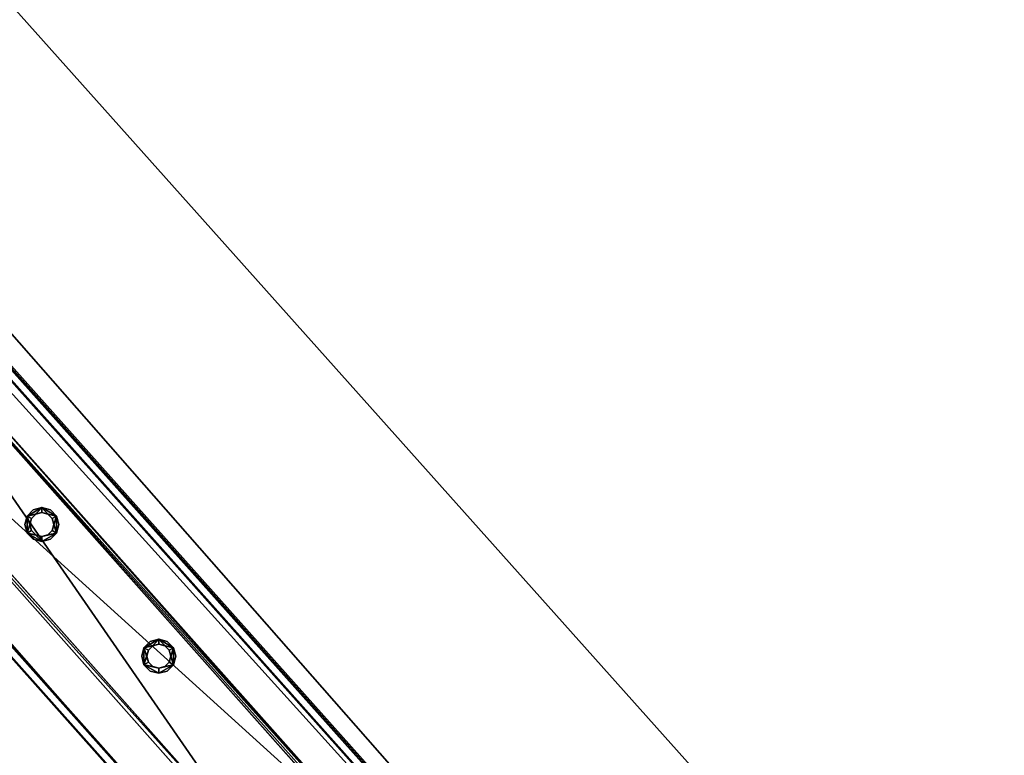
# Model space of a CAD drawing. Header units: millimetres. Extents: x 93711086 to 93775423, y 1247239064 to 1247319365.
# Tile 556 of 656: x 93731411 to 93732025, y 1247292434 to 1247292893. Entities that reach past the tile are written whole.
import ezdxf

# ---------------------------------------------------------------- set-up
doc = ezdxf.new("R2010")
doc.units = ezdxf.units.MM
doc.layers.add('BEAM', color=7, linetype='Continuous')
doc.layers.add('CONCRETE_ITEM', color=7, linetype='Continuous')

# ---------------------------------------------------------------- blocks, each defined once
blk = doc.blocks.new('15e559d2-59c4-40a1-8e6d-a9da91616b05')
at = {"color": 0, "transparency": 16777216}
mesh = blk.add_polyface(dxfattribs=at)
corners = [(93732402.79, 1247290959.39, 3988.8), (93732402.79, 1247290959.39, 4305.53), (93730959.56, 1247289572.89, 3633.7), (93730959.56, 1247289572.89, 3316.97), (93720519.88, 1247305091.11, 5616.56), (93732598.17, 1247291566.31, 4023.22), (93720298.97, 1247305338.46, 5063.47), (93732619.56, 1247291542.36, 4593.19), (93720317.37, 1247305317.87, 5553.56), (93732199.19, 1247291187.37, 4322.75), (93720106.24, 1247304728.57, 5525.84), (93719899.99, 1247304959.53, 5363), (93732205.93, 1247291179.82, 4502.46), (93719903.74, 1247304955.33, 5462.84), (93720167.22, 1247305212.77, 5169.74), (93732187.34, 1247291200.64, 4007.02), (93718371.43, 1247303668.57, 4381.66), (93732466.42, 1247291440.62, 4129.5), (93732486.67, 1247291465.98, 4033.21), (93720187.47, 1247305238.13, 5073.46), (93732260.76, 1247291223.51, 4572.35), (93720161.08, 1247304772.26, 5595.73), (93719958.57, 1247304999.02, 5532.73), (93718383.28, 1247303655.3, 4697.39)]
mesh.append_faces([[corners[k] for k in face] for face in [(0, 1, 2, 0), (2, 3, 0, 2), (4, 5, 6, 4), (4, 7, 5, 4), (6, 8, 4, 6), (9, 10, 11, 9), (10, 9, 12, 10), (13, 11, 10, 13), (3, 14, 15, 3), (3, 16, 14, 3), (17, 15, 14, 17), (15, 0, 3, 15), (18, 17, 19, 18), (14, 19, 17, 14), (5, 18, 6, 5), (19, 6, 18, 19), (20, 7, 4, 20), (4, 21, 20, 4), (12, 20, 21, 12), (21, 10, 12, 21), (22, 21, 4, 22), (4, 8, 22, 4), (10, 21, 13, 10), (22, 13, 21, 22), (2, 9, 23, 2), (9, 2, 1, 9), (11, 23, 9, 11), (23, 14, 16, 23), (13, 8, 11, 13), (8, 13, 22, 8), (23, 11, 14, 23), (14, 8, 6, 14), (8, 14, 11, 8), (6, 19, 14, 6), (20, 12, 9, 20), (20, 17, 7, 20), (17, 20, 9, 17), (5, 7, 17, 5), (15, 17, 9, 15), (18, 5, 17, 18), (3, 2, 16, 3), (23, 16, 2, 23), (0, 15, 1, 0), (9, 1, 15, 9)]], dxfattribs={"color": 0})
blk = doc.blocks.new('5bbbe152-908d-476c-86af-f8c3bda7d93c')
at = {"color": 0, "transparency": 16777216}
mesh = blk.add_polyface(dxfattribs=at)
corners = [(93732552.16, 1247291230.4, 5643.09), (93732470.37, 1247291493.61, 5652.86), (93732382.45, 1247291411.95, 5654.08), (93732639.45, 1247291312.74, 5641.9), (93732637.29, 1247291314.16, 5581.96), (93732468.04, 1247291495.23, 5592.92), (93732633.65, 1247291310.73, 5582.01), (93732464.37, 1247291491.82, 5592.97), (93732635.63, 1247291309.43, 5636.96), (93732466.52, 1247291490.34, 5647.91), (93732385.92, 1247291415.49, 5649.04), (93732553.64, 1247291235.26, 5583.09), (93732380.12, 1247291413.57, 5594.15), (93732383.78, 1247291416.97, 5594.1), (93732302.66, 1247291675.69, 5664.81), (93732214.1, 1247291594.73, 5666.08), (93732300.14, 1247291677.51, 5604.89), (93732296.45, 1247291674.13, 5604.95), (93732298.76, 1247291672.47, 5659.87), (93732217.58, 1247291598.26, 5661.04), (93732215.27, 1247291599.92, 5606.11), (93732211.58, 1247291596.54, 5606.16), (93731970.08, 1247292043.07, 5691.08), (93731880.9, 1247291962.79, 5692.4), (93731967.4, 1247292045.06, 5631.17), (93731963.68, 1247292041.72, 5631.23), (93731966.14, 1247292039.89, 5686.14), (93731884.39, 1247291966.3, 5687.35), (93731881.93, 1247291968.13, 5632.44), (93731878.21, 1247291964.79, 5632.49), (93720601.83, 1247304775.64, 6654.05), (93720512.37, 1247304695.67, 6655.39), (93720599.08, 1247304777.72, 6594.15), (93720595.35, 1247304774.38, 6594.2), (93720597.87, 1247304772.48, 6649.11), (93720515.87, 1247304699.17, 6650.34), (93720513.35, 1247304701.07, 6595.43), (93720509.62, 1247304697.74, 6595.49)]
mesh.append_faces([[corners[k] for k in face] for face in [(0, 1, 2, 0), (3, 5, 1, 3), (4, 7, 5, 4), (6, 9, 7, 6), (8, 10, 9, 8), (11, 12, 13, 11), (2, 14, 15, 2), (1, 16, 14, 1), (5, 17, 16, 5), (7, 18, 17, 7), (9, 19, 18, 9), (10, 20, 19, 10), (13, 21, 20, 13), (12, 15, 21, 12), (15, 22, 23, 15), (14, 24, 22, 14), (16, 25, 24, 16), (17, 26, 25, 17), (18, 27, 26, 18), (19, 28, 27, 19), (20, 29, 28, 20), (21, 23, 29, 21), (23, 30, 31, 23), (22, 32, 30, 22), (24, 33, 32, 24), (25, 34, 33, 25), (26, 35, 34, 26), (27, 36, 35, 27), (28, 37, 36, 28), (29, 31, 37, 29)]], dxfattribs={"vtx0": -1, "color": 0})
mesh.append_faces([[corners[k] for k in face] for face in [(30, 33, 34, 30), (35, 37, 31, 35)]], dxfattribs={"vtx0": -1, "vtx2": -1, "vtx3": -1, "color": 0})
mesh.append_faces([[corners[k] for k in face] for face in [(31, 30, 34, 31), (34, 35, 31, 34)]], dxfattribs={"vtx1": -1, "vtx2": -1, "vtx3": -1, "color": 0})
mesh.append_faces([[corners[k] for k in face] for face in [(3, 4, 5, 3), (4, 6, 7, 4), (6, 8, 9, 6), (2, 1, 14, 2), (1, 5, 16, 1), (5, 7, 17, 5), (7, 9, 18, 7), (9, 10, 19, 9), (10, 13, 20, 10), (13, 12, 21, 13), (12, 2, 15, 12), (15, 14, 22, 15), (14, 16, 24, 14), (16, 17, 25, 16), (17, 18, 26, 17), (18, 19, 27, 18), (19, 20, 28, 19), (20, 21, 29, 20), (21, 15, 23, 21), (23, 22, 30, 23), (22, 24, 32, 22), (24, 25, 33, 24), (25, 26, 34, 25), (26, 27, 35, 26), (27, 28, 36, 27), (28, 29, 37, 28), (29, 23, 31, 29), (30, 32, 33, 30), (35, 36, 37, 35)]], dxfattribs={"vtx2": -1, "vtx3": -1, "color": 0})
blk = doc.blocks.new('703e8e8d-7425-4597-a46e-b78dd8bb5011')
at = {"color": 0, "transparency": 16777216}
mesh = blk.add_polyface(dxfattribs=at)
corners = [(93732570.97, 1247291254.2, 4697.64), (93732573.16, 1247291256.24, 4697.64), (93732574.28, 1247291255.05, 4734.6), (93732613.73, 1247291291.92, 4734.6), (93732612.61, 1247291293.12, 4697.64), (93732614.8, 1247291295.17, 4697.64), (93732616.01, 1247291293.87, 4737.6), (93732572.18, 1247291252.9, 4737.6), (93732447.13, 1247291474.56, 4748.55), (93732403.15, 1247291433.75, 4748.56), (93732445.87, 1247291475.91, 4708.59), (93732443.67, 1247291473.87, 4708.59), (93732444.84, 1247291472.62, 4745.56), (93732405.25, 1247291435.89, 4745.56), (93732404.08, 1247291437.14, 4708.6), (93732401.88, 1247291435.1, 4708.6), (93732279.67, 1247291656.39, 4760.5), (93732235.41, 1247291615.88, 4760.53), (93732278.3, 1247291657.85, 4720.55), (93732277.35, 1247291654.48, 4757.5), (93732276.09, 1247291655.83, 4720.55), (93732237.52, 1247291618.01, 4757.53), (93732236.26, 1247291619.36, 4720.57), (93732234.04, 1247291617.34, 4720.58), (93732275.7, 1247291656.25, 4720.58), (93732277.92, 1247291658.27, 4720.58), (93732111.86, 1247291840.81, 4733.33), (93732113.3, 1247291839.26, 4773.27), (93732110.97, 1247291837.37, 4770.28), (93732109.63, 1247291838.8, 4733.33), (93732069.6, 1247291802.56, 4733.37), (93732070.94, 1247291801.12, 4770.32), (93732068.82, 1247291798.99, 4773.32), (93732067.38, 1247291800.54, 4733.37), (93732112.97, 1247291839.63, 4773.3), (93732068.39, 1247291799.47, 4773.35), (93732109.26, 1247291839.21, 4733.36), (93732111.49, 1247291841.22, 4733.36), (93732070.51, 1247291801.6, 4770.35), (93732110.63, 1247291837.74, 4770.31), (93732066.91, 1247291801.06, 4733.41), (93732069.14, 1247291803.07, 4733.41), (93731947.83, 1247292022.96, 4786.71), (93731903.15, 1247291982.91, 4786.77), (93731946.31, 1247292024.58, 4746.77), (93731945.48, 1247292021.08, 4783.72), (93731944.08, 1247292022.58, 4746.77), (93731905.27, 1247291985.03, 4783.77), (93731903.87, 1247291986.54, 4746.83), (93731901.64, 1247291984.53, 4746.83), (93731943.71, 1247292023, 4746.8), (93731945.94, 1247292025, 4746.8), (93731573.75, 1247292352.22, 4814.98), (93731618.58, 1247292392.1, 4814.91), (93731618.25, 1247292392.47, 4814.93), (93731573.37, 1247292352.65, 4815.01), (93731617.01, 1247292393.79, 4774.97), (93731616.66, 1247292394.18, 4775), (93731614.77, 1247292391.79, 4774.98), (93731614.42, 1247292392.19, 4775.01), (93731616.22, 1247292390.23, 4811.91), (93731615.88, 1247292390.61, 4811.94), (93731575.88, 1247292354.34, 4811.98), (93731575.5, 1247292354.77, 4812.01), (93731574.43, 1247292355.9, 4775.04), (93731574.03, 1247292356.34, 4775.08), (93731572.19, 1247292353.9, 4775.05), (93731571.79, 1247292354.35, 4775.08), (93731290.22, 1247292762.12, 4843.74), (93731245.35, 1247292722.29, 4843.82), (93731288.64, 1247292763.82, 4803.81), (93731286.39, 1247292761.83, 4803.81), (93731287.86, 1247292760.25, 4840.75), (93731247.47, 1247292724.41, 4840.82), (93731246.01, 1247292725.99, 4803.89), (93731243.76, 1247292724, 4803.89)]
mesh.append_faces([[corners[k] for k in face] for face in [(7, 8, 9, 7), (6, 10, 8, 6), (5, 11, 10, 5), (4, 12, 11, 4), (3, 13, 12, 3), (2, 14, 13, 2), (1, 15, 14, 1), (0, 9, 15, 0), (9, 16, 17, 9), (8, 18, 16, 8), (11, 19, 20, 11), (12, 21, 19, 12), (13, 22, 21, 13), (14, 23, 22, 14), (15, 17, 23, 15), (21, 30, 31, 21), (23, 32, 33, 23), (35, 42, 43, 35), (39, 47, 45, 39), (41, 49, 48, 41), (55, 68, 69, 55), (54, 70, 68, 54), (57, 71, 70, 57), (59, 72, 71, 59), (61, 73, 72, 61), (63, 74, 73, 63), (65, 75, 74, 65), (67, 69, 75, 67)]], dxfattribs={"vtx0": -1, "color": 0})
mesh.append_faces([[corners[k] for k in face] for face in [(24, 18, 11, 24), (36, 26, 24, 36), (38, 28, 21, 38), (40, 30, 23, 40), (44, 34, 26, 44), (48, 38, 30, 48), (43, 40, 32, 43), (50, 44, 36, 50), (53, 44, 56, 53), (59, 56, 50, 59), (63, 60, 47, 63), (65, 62, 48, 65), (67, 64, 49, 67)]], dxfattribs={"vtx0": -1, "vtx1": -1, "vtx2": -1, "vtx3": -1, "color": 0})
mesh.append_faces([[corners[k] for k in face] for face in [(7, 1, 2, 7), (3, 5, 6, 3), (32, 16, 27, 32), (36, 28, 39, 36), (52, 42, 53, 52), (66, 43, 52, 66), (68, 71, 72, 68), (73, 75, 69, 73)]], dxfattribs={"vtx0": -1, "vtx2": -1, "vtx3": -1, "color": 0})
mesh.append_faces([[corners[k] for k in face] for face in [(6, 7, 2, 6), (2, 3, 6, 2), (25, 26, 16, 25), (19, 28, 24, 19), (27, 34, 32, 27), (39, 45, 36, 39), (53, 54, 52, 53), (56, 57, 53, 56), (60, 61, 58, 60), (58, 50, 45, 58), (45, 60, 58, 45), (52, 55, 66, 52), (69, 68, 72, 69), (72, 73, 69, 72)]], dxfattribs={"vtx1": -1, "vtx2": -1, "vtx3": -1, "color": 0})
mesh.append_faces([[corners[k] for k in face] for face in [(7, 0, 1, 7), (3, 4, 5, 3), (7, 6, 8, 7), (6, 5, 10, 6), (5, 4, 11, 5), (4, 3, 12, 4), (3, 2, 13, 3), (2, 1, 14, 2), (1, 0, 15, 1), (0, 7, 9, 0), (9, 8, 16, 9), (8, 10, 18, 8), (11, 12, 19, 11), (12, 13, 21, 12), (13, 14, 22, 13), (14, 15, 23, 14), (15, 9, 17, 15), (24, 25, 18, 24), (18, 10, 11, 18), (11, 20, 24, 11), (26, 27, 16, 26), (16, 18, 25, 16), (28, 29, 24, 28), (24, 20, 19, 24), (21, 22, 30, 21), (23, 17, 32, 23), (34, 35, 32, 34), (32, 17, 16, 32), (36, 37, 26, 36), (26, 25, 24, 26), (24, 29, 36, 24), (38, 39, 28, 38), (28, 19, 21, 28), (21, 31, 38, 21), (40, 41, 30, 40), (30, 22, 23, 30), (23, 33, 40, 23), (35, 34, 42, 35), (44, 42, 34, 44), (34, 27, 26, 34), (26, 37, 44, 26), (45, 46, 36, 45), (36, 29, 28, 36), (39, 38, 47, 39), (48, 47, 38, 48), (38, 31, 30, 38), (30, 41, 48, 30), (41, 40, 49, 41), (43, 49, 40, 43), (40, 33, 32, 40), (32, 35, 43, 32), (50, 51, 44, 50), (44, 37, 36, 44), (36, 46, 50, 36), (54, 55, 52, 54), (52, 43, 42, 52), (57, 54, 53, 57), (53, 42, 44, 53), (44, 51, 56, 44), (59, 57, 56, 59), (56, 51, 50, 56), (50, 58, 59, 50), (61, 59, 58, 61), (50, 46, 45, 50), (63, 61, 60, 63), (60, 45, 47, 60), (47, 62, 63, 47), (65, 63, 62, 65), (62, 47, 48, 62), (48, 64, 65, 48), (67, 65, 64, 67), (64, 48, 49, 64), (49, 66, 67, 49), (55, 67, 66, 55), (66, 49, 43, 66), (55, 54, 68, 55), (54, 57, 70, 54), (57, 59, 71, 57), (59, 61, 72, 59), (61, 63, 73, 61), (63, 65, 74, 63), (65, 67, 75, 65), (67, 55, 69, 67), (68, 70, 71, 68), (73, 74, 75, 73)]], dxfattribs={"vtx2": -1, "vtx3": -1, "color": 0})
blk = doc.blocks.new('be8bd693-46bc-409c-b529-012166908cb8')
at = {"color": 0, "transparency": 16777216}
mesh = blk.add_polyface(dxfattribs=at)
corners = [(93731497.3, 1247292488.09, 4824.55), (93731493.58, 1247292489.09, 4824.55), (93731493.58, 1247292489.09, 5724.55), (93731497.3, 1247292488.09, 5724.55), (93731490.85, 1247292491.81, 4824.55), (93731490.85, 1247292491.81, 5724.55), (93731489.85, 1247292495.54, 4824.55), (93731489.85, 1247292495.54, 5724.55), (93731490.85, 1247292499.26, 4824.55), (93731490.85, 1247292499.26, 5724.55), (93731493.58, 1247292501.99, 4824.55), (93731493.58, 1247292501.99, 5724.55), (93731497.3, 1247292502.99, 4824.55), (93731497.3, 1247292502.99, 5724.55), (93731501.03, 1247292501.99, 4824.55), (93731501.03, 1247292501.99, 5724.55), (93731503.75, 1247292499.26, 4824.55), (93731503.75, 1247292499.26, 5724.55), (93731504.75, 1247292495.54, 4824.55), (93731504.75, 1247292495.54, 5724.55), (93731503.75, 1247292491.81, 4824.55), (93731503.75, 1247292491.81, 5724.55), (93731501.03, 1247292489.09, 4824.55), (93731501.03, 1247292489.09, 5724.55), (93731497.3, 1247292484.89, 4824.55), (93731502.63, 1247292486.31, 4824.55), (93731502.63, 1247292486.31, 5724.55), (93731497.3, 1247292484.89, 5724.55), (93731506.53, 1247292490.21, 4824.55), (93731506.53, 1247292490.21, 5724.55), (93731507.95, 1247292495.54, 4824.55), (93731507.95, 1247292495.54, 5724.55), (93731506.53, 1247292500.86, 4824.55), (93731506.53, 1247292500.86, 5724.55), (93731502.63, 1247292504.76, 4824.55), (93731502.63, 1247292504.76, 5724.55), (93731497.3, 1247292506.19, 4824.55), (93731497.3, 1247292506.19, 5724.55), (93731491.98, 1247292504.76, 4824.55), (93731491.98, 1247292504.76, 5724.55), (93731488.08, 1247292500.86, 4824.55), (93731488.08, 1247292500.86, 5724.55), (93731486.65, 1247292495.54, 4824.55), (93731486.65, 1247292495.54, 5724.55), (93731488.08, 1247292490.21, 4824.55), (93731488.08, 1247292490.21, 5724.55), (93731491.98, 1247292486.31, 4824.55), (93731491.98, 1247292486.31, 5724.55)]
mesh.append_faces([[corners[k] for k in face] for face in [(0, 2, 3, 0), (1, 5, 2, 1), (4, 7, 5, 4), (6, 9, 7, 6), (8, 11, 9, 8), (10, 13, 11, 10), (12, 15, 13, 12), (14, 17, 15, 14), (16, 19, 17, 16), (18, 21, 19, 18), (20, 23, 21, 20), (22, 3, 23, 22), (24, 26, 27, 24), (25, 29, 26, 25), (28, 31, 29, 28), (30, 33, 31, 30), (32, 35, 33, 32), (34, 37, 35, 34), (36, 39, 37, 36), (38, 41, 39, 38), (40, 43, 41, 40), (42, 45, 43, 42), (44, 47, 45, 44), (46, 27, 47, 46)]], dxfattribs={"vtx0": -1, "color": 0})
mesh.append_faces([[corners[k] for k in face] for face in [(27, 29, 3, 27), (17, 29, 33, 17), (45, 27, 3, 45), (13, 33, 37, 13), (41, 45, 5, 41), (9, 37, 41, 9), (24, 44, 0, 24), (8, 44, 40, 8), (28, 24, 0, 28), (12, 40, 36, 12), (32, 28, 20, 32), (16, 36, 32, 16)]], dxfattribs={"vtx0": -1, "vtx1": -1, "vtx2": -1, "vtx3": -1, "color": 0})
mesh.append_faces([[corners[k] for k in face] for face in [(29, 21, 23, 29), (29, 23, 3, 29), (45, 3, 2, 45), (45, 2, 5, 45), (41, 5, 7, 41), (41, 7, 9, 41), (44, 4, 1, 44), (44, 1, 0, 44), (28, 0, 22, 28), (28, 22, 20, 28), (32, 20, 18, 32), (32, 18, 16, 32)]], dxfattribs={"vtx0": -1, "vtx2": -1, "vtx3": -1, "color": 0})
mesh.append_faces([[corners[k] for k in face] for face in [(19, 21, 29, 19), (17, 19, 29, 17), (15, 17, 33, 15), (13, 15, 33, 13), (11, 13, 37, 11), (9, 11, 37, 9), (6, 4, 44, 6), (8, 6, 44, 8), (10, 8, 40, 10), (12, 10, 40, 12), (14, 12, 36, 14), (16, 14, 36, 16)]], dxfattribs={"vtx1": -1, "vtx2": -1, "vtx3": -1, "color": 0})
mesh.append_faces([[corners[k] for k in face] for face in [(0, 1, 2, 0), (1, 4, 5, 1), (4, 6, 7, 4), (6, 8, 9, 6), (8, 10, 11, 8), (10, 12, 13, 10), (12, 14, 15, 12), (14, 16, 17, 14), (16, 18, 19, 16), (18, 20, 21, 18), (20, 22, 23, 20), (22, 0, 3, 22), (24, 25, 26, 24), (25, 28, 29, 25), (28, 30, 31, 28), (30, 32, 33, 30), (32, 34, 35, 32), (34, 36, 37, 34), (36, 38, 39, 36), (38, 40, 41, 38), (40, 42, 43, 40), (42, 44, 45, 42), (44, 46, 47, 44), (46, 24, 27, 46), (29, 31, 33, 29), (33, 35, 37, 33), (37, 39, 41, 37), (41, 43, 45, 41), (45, 47, 27, 45), (27, 26, 29, 27), (44, 42, 40, 44), (40, 38, 36, 40), (36, 34, 32, 36), (32, 30, 28, 32), (28, 25, 24, 28), (24, 46, 44, 24)]], dxfattribs={"vtx2": -1, "vtx3": -1, "color": 0})
blk = doc.blocks.new('bb50ad68-6e07-465f-9dae-450f211231cd')
at = {"color": 0, "transparency": 16777216}
mesh = blk.add_polyface(dxfattribs=at)
corners = [(93731424.36, 1247292570.32, 4830.97), (93731420.63, 1247292571.32, 4830.97), (93731420.63, 1247292571.32, 5730.97), (93731424.36, 1247292570.32, 5730.97), (93731417.9, 1247292574.04, 4830.97), (93731417.9, 1247292574.04, 5730.97), (93731416.91, 1247292577.77, 4830.97), (93731416.91, 1247292577.77, 5730.97), (93731417.9, 1247292581.49, 4830.97), (93731417.9, 1247292581.49, 5730.97), (93731420.63, 1247292584.22, 4830.97), (93731420.63, 1247292584.22, 5730.97), (93731424.36, 1247292585.22, 4830.97), (93731424.36, 1247292585.22, 5730.97), (93731428.08, 1247292584.22, 4830.97), (93731428.08, 1247292584.22, 5730.97), (93731430.81, 1247292581.49, 4830.97), (93731430.81, 1247292581.49, 5730.97), (93731431.81, 1247292577.77, 4830.97), (93731431.81, 1247292577.77, 5730.97), (93731430.81, 1247292574.04, 4830.97), (93731430.81, 1247292574.04, 5730.97), (93731428.08, 1247292571.32, 4830.97), (93731428.08, 1247292571.32, 5730.97), (93731424.36, 1247292567.12, 4830.97), (93731429.68, 1247292568.55, 4830.97), (93731429.68, 1247292568.55, 5730.97), (93731424.36, 1247292567.12, 5730.97), (93731433.58, 1247292572.44, 4830.97), (93731433.58, 1247292572.44, 5730.97), (93731435.01, 1247292577.77, 4830.97), (93731435.01, 1247292577.77, 5730.97), (93731433.58, 1247292583.09, 4830.97), (93731433.58, 1247292583.09, 5730.97), (93731429.68, 1247292586.99, 4830.97), (93731429.68, 1247292586.99, 5730.97), (93731424.36, 1247292588.42, 4830.97), (93731424.36, 1247292588.42, 5730.97), (93731419.03, 1247292586.99, 4830.97), (93731419.03, 1247292586.99, 5730.97), (93731415.13, 1247292583.09, 4830.97), (93731415.13, 1247292583.09, 5730.97), (93731413.71, 1247292577.77, 4830.97), (93731413.71, 1247292577.77, 5730.97), (93731415.13, 1247292572.44, 4830.97), (93731415.13, 1247292572.44, 5730.97), (93731419.03, 1247292568.55, 4830.97), (93731419.03, 1247292568.55, 5730.97)]
mesh.append_faces([[corners[k] for k in face] for face in [(0, 2, 3, 0), (1, 5, 2, 1), (4, 7, 5, 4), (6, 9, 7, 6), (8, 11, 9, 8), (10, 13, 11, 10), (12, 15, 13, 12), (14, 17, 15, 14), (16, 19, 17, 16), (18, 21, 19, 18), (20, 23, 21, 20), (22, 3, 23, 22), (24, 26, 27, 24), (25, 29, 26, 25), (28, 31, 29, 28), (30, 33, 31, 30), (32, 35, 33, 32), (34, 37, 35, 34), (36, 39, 37, 36), (38, 41, 39, 38), (40, 43, 41, 40), (42, 45, 43, 42), (44, 47, 45, 44), (46, 27, 47, 46)]], dxfattribs={"vtx0": -1, "color": 0})
mesh.append_faces([[corners[k] for k in face] for face in [(27, 29, 3, 27), (17, 29, 33, 17), (45, 27, 3, 45), (13, 33, 37, 13), (41, 45, 5, 41), (9, 37, 41, 9), (12, 40, 36, 12), (44, 40, 6, 44), (24, 44, 4, 24), (16, 36, 32, 16), (28, 24, 0, 28), (20, 32, 28, 20)]], dxfattribs={"vtx0": -1, "vtx1": -1, "vtx2": -1, "vtx3": -1, "color": 0})
mesh.append_faces([[corners[k] for k in face] for face in [(29, 21, 23, 29), (29, 23, 3, 29), (45, 3, 2, 45), (45, 2, 5, 45), (41, 5, 7, 41), (41, 7, 9, 41), (40, 10, 8, 40), (40, 8, 6, 40), (44, 6, 4, 44), (24, 4, 1, 24), (24, 1, 0, 24), (28, 0, 22, 28)]], dxfattribs={"vtx0": -1, "vtx2": -1, "vtx3": -1, "color": 0})
mesh.append_faces([[corners[k] for k in face] for face in [(19, 21, 29, 19), (17, 19, 29, 17), (15, 17, 33, 15), (13, 15, 33, 13), (11, 13, 37, 11), (9, 11, 37, 9), (12, 10, 40, 12), (14, 12, 36, 14), (16, 14, 36, 16), (18, 16, 32, 18), (20, 18, 32, 20), (22, 20, 28, 22)]], dxfattribs={"vtx1": -1, "vtx2": -1, "vtx3": -1, "color": 0})
mesh.append_faces([[corners[k] for k in face] for face in [(0, 1, 2, 0), (1, 4, 5, 1), (4, 6, 7, 4), (6, 8, 9, 6), (8, 10, 11, 8), (10, 12, 13, 10), (12, 14, 15, 12), (14, 16, 17, 14), (16, 18, 19, 16), (18, 20, 21, 18), (20, 22, 23, 20), (22, 0, 3, 22), (24, 25, 26, 24), (25, 28, 29, 25), (28, 30, 31, 28), (30, 32, 33, 30), (32, 34, 35, 32), (34, 36, 37, 34), (36, 38, 39, 36), (38, 40, 41, 38), (40, 42, 43, 40), (42, 44, 45, 42), (44, 46, 47, 44), (46, 24, 27, 46), (29, 31, 33, 29), (33, 35, 37, 33), (37, 39, 41, 37), (41, 43, 45, 41), (45, 47, 27, 45), (27, 26, 29, 27), (40, 38, 36, 40), (36, 34, 32, 36), (32, 30, 28, 32), (28, 25, 24, 28), (24, 46, 44, 24), (44, 42, 40, 44)]], dxfattribs={"vtx2": -1, "vtx3": -1, "color": 0})

msp = doc.modelspace()

# ---------------------------------------------------------------- block references
at = {"layer": 'BEAM', "color": 156, "true_color": 0x1e4383, "transparency": 33554687}
msp.add_blockref('5bbbe152-908d-476c-86af-f8c3bda7d93c', (0, 0), dxfattribs=at)
at = {"layer": 'BEAM', "color": 77, "true_color": 0x5b9723, "transparency": 33554687}
for name in ['703e8e8d-7425-4597-a46e-b78dd8bb5011', 'bb50ad68-6e07-465f-9dae-450f211231cd', 'be8bd693-46bc-409c-b529-012166908cb8']:
    msp.add_blockref(name, (0, 0), dxfattribs=at)
at = {"layer": 'CONCRETE_ITEM', "color": 222, "true_color": 0xc0298d, "transparency": 33554687}
msp.add_blockref('15e559d2-59c4-40a1-8e6d-a9da91616b05', (0, 0), dxfattribs=at)

doc.saveas('drawing.dxf')
